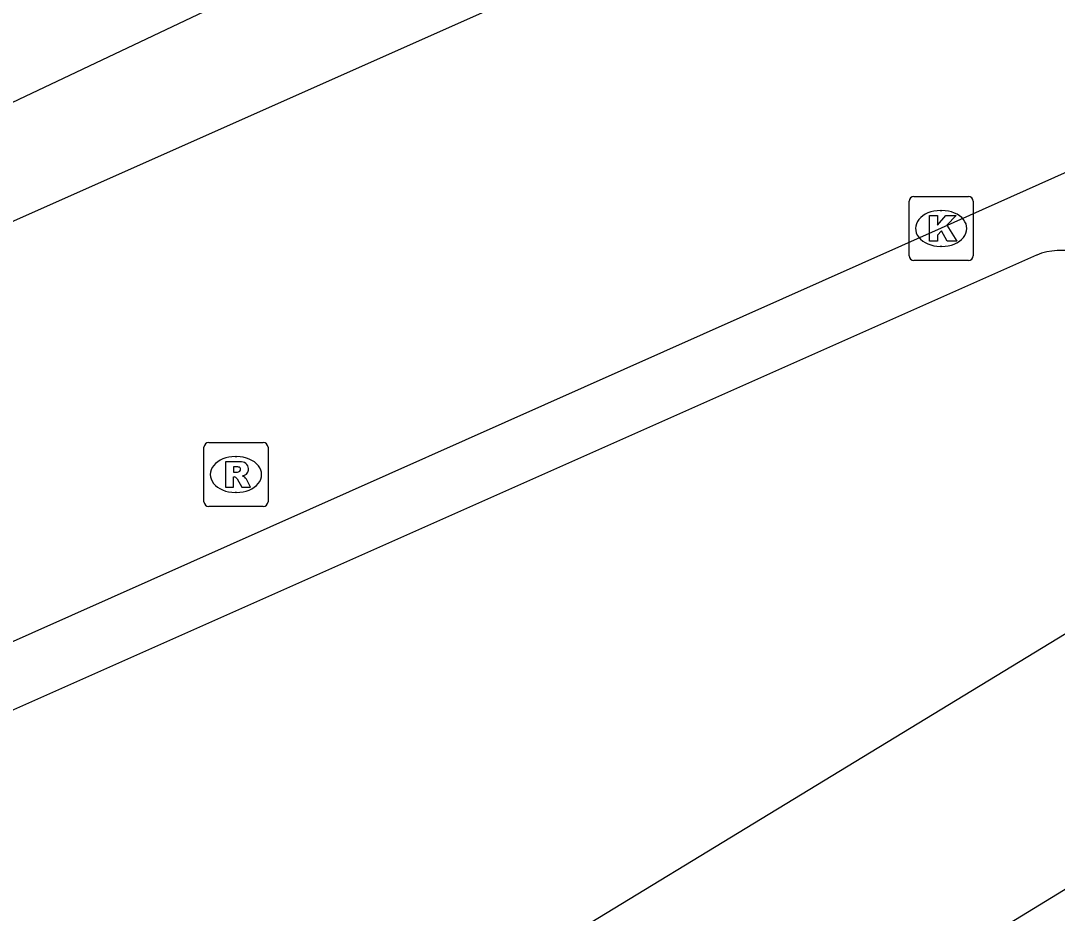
# Model space of a CAD drawing. Extents: x 159888 to 160757, y 384031 to 384746.
# Drawn here: x 160114.26 to 160130.45, y 384615.49 to 384629.43 of the extents above; entities that cross this region are included whole.
import ezdxf

# ---------------------------------------------------------------- set-up
doc = ezdxf.new("R2010")
doc.units = 0
for name, color, linetype in [('IMGEO_Kolk', 7, 'Continuous'), ('IMGEO_Rijbaan_lokaal_open', 7, 'Continuous'), ('IMGEO_Rijbaan_regionaal_gesloten', 7, 'Continuous'), ('IMGEO_Rioolput', 7, 'Continuous'), ('IMGEO_Voetpad_open', 7, 'Continuous')]:
    doc.layers.add(name, color=color, linetype=linetype)

msp = doc.modelspace()

# ---------------------------------------------------------------- linework, layer by layer
at = {"layer": 'IMGEO_Kolk'}
for p, q in [((160128.138, 384625.763), (160128.138, 384626.615)), ((160128.213, 384626.689), (160129.065, 384626.689)), ((160129.139, 384626.615), (160129.139, 384625.763)), ((160128.626, 384626.469), (160128.651, 384626.469)), ((160128.649, 384625.909), (160128.624, 384625.909)), ((160129.065, 384625.689), (160128.213, 384625.689))]:
    msp.add_line(p, q, dxfattribs=at)
for points in [[(160128.138, 384625.763), (160128.138, 384626.615)], [(160128.213, 384626.689), (160129.065, 384626.689)], [(160129.139, 384626.615), (160129.139, 384625.763)], [(160128.459, 384626.389), (160128.582, 384626.389), (160128.582, 384626.238), (160128.712, 384626.389), (160128.876, 384626.389), (160128.73, 384626.238), (160128.883, 384625.989), (160128.731, 384625.989), (160128.646, 384626.153), (160128.582, 384626.086), (160128.582, 384625.989), (160128.459, 384625.989), (160128.459, 384626.389)], [(160129.065, 384625.689), (160128.213, 384625.689)]]:
    msp.add_lwpolyline(points, dxfattribs=at)
for centre, start, end in [((160128.215, 384626.613), 91.552, 178.448), ((160128.215, 384626.613), 91.552, 178.448), ((160129.063, 384626.613), 1.552, 88.448), ((160129.063, 384626.613), 1.552, 88.448), ((160128.215, 384625.765), 181.552, 268.448), ((160128.215, 384625.765), 181.552, 268.448), ((160129.063, 384625.765), 271.552, 358.448), ((160129.063, 384625.765), 271.552, 358.448)]:
    msp.add_arc(centre, 0.0765, start, end, dxfattribs=at)
for centre, major_axis, ratio, start_param, end_param in [((160128.625, 384626.189), (-0.387, 0.002), 0.722429, 4.712389, 7.853982), ((160128.65, 384626.189), (-0.39, 0.002), 0.717154, 1.570796, 4.712389)]:
    msp.add_ellipse(centre, major_axis=major_axis, ratio=ratio, start_param=start_param, end_param=end_param, dxfattribs=at)
at = {"layer": 'IMGEO_Rijbaan_lokaal_open'}
for points in [[(160176.41, 384654.004), (160175.686, 384653.683), (160162.399, 384647.743), (160144.458, 384639.763), (160126.52, 384631.808), (160109.512, 384624.247), (160100.139, 384620.074), (160091.697, 384616.115), (160090.918, 384615.744)], [(160178.864, 384648.558), (160178.178, 384648.254), (160165.367, 384642.524), (160146.544, 384634.198), (160128.638, 384626.191), (160112.569, 384619.039), (160093.773, 384610.631), (160093.382, 384610.454)]]:
    msp.add_lwpolyline(points, dxfattribs=at)
at = {"layer": 'IMGEO_Rijbaan_regionaal_gesloten'}
msp.add_lwpolyline([(160051.034, 384597.347), (160052.142, 384597.867), (160067.94, 384605.632), (160083.713, 384613.363), (160099.478, 384621.101), (160100.406, 384621.559), (160109.527, 384625.978), (160118.928, 384630.438), (160138.462, 384639.606), (160158.014, 384648.764), (160177.522, 384657.939), (160178.098, 384658.209), (160197.066, 384667.108), (160205.886, 384671.287)], dxfattribs=at)
at = {"layer": 'IMGEO_Rioolput'}
for p, q in [((160117.196, 384622.846), (160118.048, 384622.846)), ((160117.121, 384621.92), (160117.121, 384622.772)), ((160118.122, 384622.772), (160118.122, 384621.92)), ((160117.609, 384622.626), (160117.634, 384622.626)), ((160117.632, 384622.066), (160117.607, 384622.066)), ((160118.048, 384621.846), (160117.196, 384621.846))]:
    msp.add_line(p, q, dxfattribs=at)
for points in [[(160117.196, 384622.846), (160118.048, 384622.846)], [(160117.121, 384621.92), (160117.121, 384622.772)], [(160118.122, 384622.772), (160118.122, 384621.92)], [(160117.71, 384622.544), (160117.458, 384622.546), (160117.458, 384622.146)], [(160117.636, 384622.465), (160117.582, 384622.465), (160117.582, 384622.384)], [(160117.582, 384622.384), (160117.634, 384622.384)], [(160117.458, 384622.146), (160117.582, 384622.146), (160117.582, 384622.308), (160117.593, 384622.308)], [(160117.64, 384622.279), (160117.711, 384622.146), (160117.851, 384622.146), (160117.786, 384622.272)], [(160118.048, 384621.846), (160117.196, 384621.846)]]:
    msp.add_lwpolyline(points, dxfattribs=at)
for centre, radius, start, end in [((160117.198, 384622.77), 0.0765, 91.552, 178.448), ((160117.198, 384622.77), 0.0765, 91.552, 178.448), ((160118.046, 384622.77), 0.0765, 1.552, 88.448), ((160118.046, 384622.77), 0.0765, 1.552, 88.448), ((160117.709, 384622.434), 0.109, 350.3612, 89.416), ((160117.618, 384622.573), 0.19, 274.7715, 282.9687), ((160117.642, 384622.369), 0.0964, 77.0061, 93.1865), ((160117.656, 384622.426), 0.0378, 276.6634, 79.6772), ((160117.707, 384622.434), 0.112, 277.5842, 350.9817), ((160117.691, 384622.219), 0.108, 29.5134, 73.7905), ((160117.592, 384622.255), 0.0533, 26.0293, 88.6989), ((160117.198, 384621.922), 0.0765, 181.552, 268.448), ((160117.198, 384621.922), 0.0765, 181.552, 268.448), ((160118.046, 384621.922), 0.0765, 271.552, 358.448), ((160118.046, 384621.922), 0.0765, 271.552, 358.448)]:
    msp.add_arc(centre, radius, start, end, dxfattribs=at)
for centre, major_axis, ratio, start_param, end_param in [((160117.608, 384622.346), (-0.387, 0.002), 0.722429, 4.712389, 7.853982), ((160117.633, 384622.346), (-0.39, 0.002), 0.717154, 1.570796, 4.712389)]:
    msp.add_ellipse(centre, major_axis=major_axis, ratio=ratio, start_param=start_param, end_param=end_param, dxfattribs=at)
at = {"layer": 'IMGEO_Voetpad_open'}
for points in [[(160183.001, 384647.819), (160137.178, 384619.898), (160101.924, 384598.362)], [(160130.131, 384625.774), (160091.923, 384608.802)], [(160096.731, 384599.212), (160100.758, 384601.692), (160116.343, 384611.201), (160132.533, 384621.049)]]:
    msp.add_lwpolyline(points, dxfattribs=at)
msp.add_arc((160130.519, 384624.783), 1.064, 76.0845, 111.3783, dxfattribs=at)

doc.saveas('drawing.dxf')
